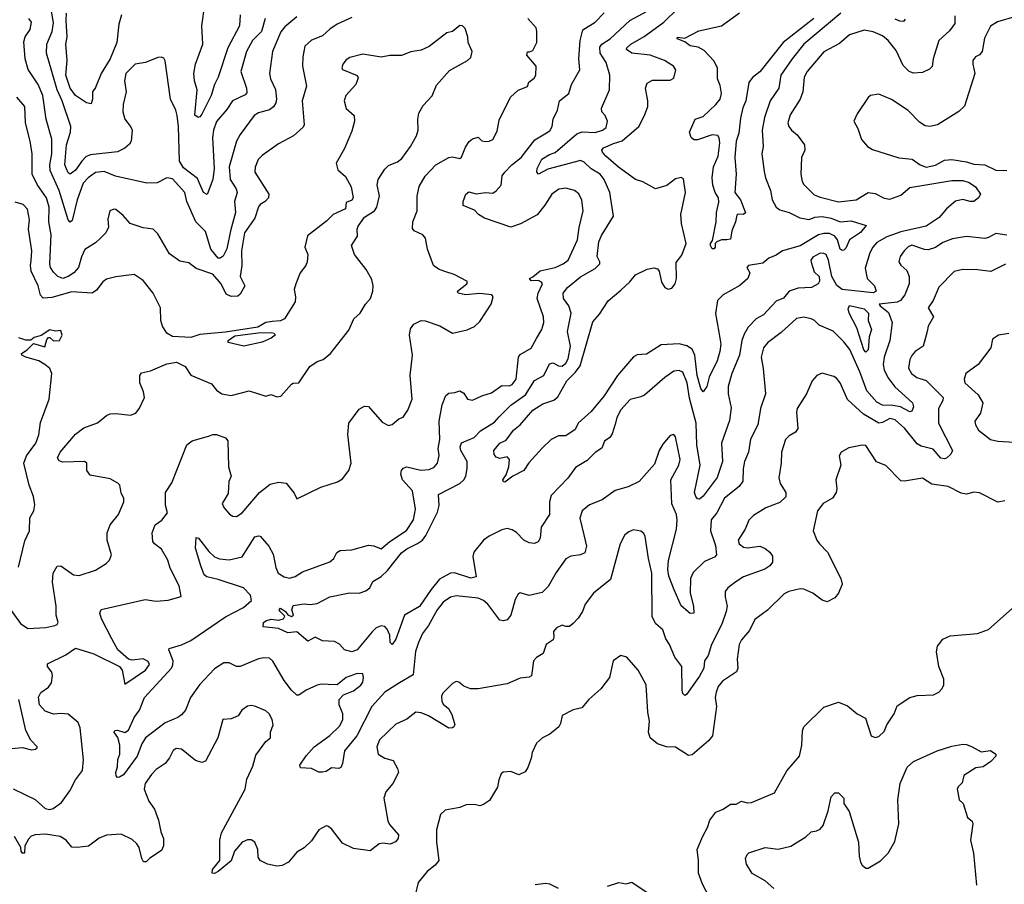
# Model space of a CAD drawing. Extents: x 1954678 to 2060275, y 904822 to 1016299.
# Tile 292 of 467: x 2010630 to 2016011, y 958684 to 963409. Entities that reach past the tile are written whole.
import ezdxf

# ---------------------------------------------------------------- set-up
doc = ezdxf.new("R2010")
doc.units = 0

msp = doc.modelspace()

# ---------------------------------------------------------------- linework, layer by layer
at = {"layer": '0CON20XD'}
for points in [[(2011972.1, 963415), (2011951.3, 963345), (2011903.2, 963295), (2011868.7, 963235), (2011839.2, 963125), (2011870, 963035), (2011870.8, 963009.2), (2011861.7, 962998.3), (2011792.5, 962965), (2011761.5, 962918.5), (2011705, 962852.7), (2011688.7, 962805), (2011684.3, 962764.3), (2011692, 962595), (2011685.3, 962534.7), (2011655, 962454.2), (2011635, 962464.5), (2011617, 962507), (2011601.4, 962541.4), (2011525, 962599.2), (2011504.3, 962635), (2011498.5, 962825), (2011490.6, 962885), (2011483.6, 962913.6), (2011454.4, 962975), (2011424.2, 963184.2), (2011417.7, 963197.7), (2011405, 963203.8), (2011385, 963202), (2011317.5, 963175), (2011262, 963165), (2011210.4, 963115), (2011202.3, 963075), (2011211.9, 963015), (2011195.5, 962944.5), (2011193.1, 962905), (2011204, 962865), (2011235.8, 962825), (2011244.2, 962805), (2011238.5, 962745), (2011230.7, 962729.3), (2011205, 962707.1), (2011165, 962686.1), (2011015, 962670.5), (2010991.2, 962658.8), (2010969.1, 962635), (2010935, 962586.2), (2010905, 962565.5), (2010895, 962572.2), (2010877.4, 962615), (2010886, 962725), (2010907, 962795), (2010909.5, 962825), (2010861.6, 962965), (2010834.1, 963025), (2010775.9, 963225), (2010777.7, 963275), (2010808.3, 963345), (2010815, 963392.5), (2010797.1, 963497.1)], [(2011834.8, 963435.2), (2011830.8, 963375), (2011766.7, 963255), (2011715.6, 963095), (2011694.5, 963055), (2011676.8, 962995), (2011625, 962893.3), (2011615, 962877.5), (2011605, 962873.8), (2011587.5, 962887.5), (2011600, 963025), (2011585.9, 963075), (2011582.1, 963115), (2011590.2, 963165), (2011630.9, 963275), (2011624.8, 963375.2), (2011642.1, 963492.1)], [(2015116.9, 963445), (2014914.7, 963275), (2014851.1, 963195), (2014790.7, 963105), (2014778.9, 963035), (2014732.1, 962965), (2014700.6, 962875), (2014687.2, 962805), (2014693.8, 962715), (2014686.8, 962675), (2014698.6, 962578.6), (2014705.4, 962545), (2014732.8, 962475), (2014741.8, 962425), (2014763.5, 962385), (2014785, 962368.9), (2014835, 962355.2), (2014894, 962326), (2014945, 962316.3), (2014975, 962329.8), (2015015, 962332.6), (2015065, 962323.5), (2015115, 962304.3), (2015175, 962308.8), (2015256.7, 962285), (2015225, 962245.8), (2015164.7, 962205.3), (2015145, 962160), (2015135, 962150), (2015125, 962147.5), (2015115, 962154.2), (2015099.3, 962205), (2015085.7, 962225.7), (2015055, 962240), (2015025, 962241), (2014995, 962233), (2014895, 962173), (2014798.9, 962145), (2014765, 962122.4), (2014723.5, 962106.5), (2014692.4, 962077.6), (2014613.3, 962065), (2014603.8, 962055), (2014621.1, 962025), (2014610, 961995), (2014565, 961956.2), (2014475, 961904.5), (2014443.8, 961875), (2014433.3, 961803.3), (2014451.3, 961701.3), (2014461.7, 961635), (2014456.7, 961595), (2014441.7, 961545), (2014397.5, 961455), (2014385, 961404.3), (2014365, 961376.2), (2014353.4, 961393.4), (2014331.8, 961465), (2014319, 961575), (2014305, 961608.9), (2014276.3, 961626.3), (2014235, 961637.6), (2014135, 961631.5), (2014055, 961581.5), (2014005, 961578.2), (2013985, 961566.4), (2013898.1, 961465), (2013825, 961353.4), (2013753, 961267), (2013681.5, 961205), (2013665, 961170), (2013615, 961135.7), (2013575, 961134.4), (2013535, 961114.3), (2013485, 961066.7), (2013412.2, 960987.8), (2013385, 960946), (2013325.9, 960914.1), (2013281.7, 960881.7), (2013273.3, 960883.3), (2013271.2, 960895), (2013288.3, 960921.7), (2013303.8, 960965), (2013306.4, 961006.4), (2013295, 961020), (2013255, 961011.2), (2013235, 961018.8), (2013222.7, 961032.7), (2013221.2, 961055), (2013255, 961094), (2013288.7, 961111.3), (2013328.1, 961165), (2013364.7, 961195.3), (2013433.6, 961275), (2013489.5, 961310.5), (2013550.1, 961329.9), (2013571.6, 961348.4), (2013619.6, 961435), (2013667.4, 961482.6), (2013692.8, 961517.2), (2013762.4, 961757.6), (2013799.6, 961800.4), (2013846.9, 961873.1), (2013915, 961931.1), (2013965, 961975.7), (2013996.2, 962015), (2014058.8, 962045), (2014095, 962053.3), (2014115, 962046.9), (2014125.6, 962035), (2014137.5, 961975), (2014155, 961945.6), (2014175, 961935.6), (2014195, 961942.5), (2014212.2, 961965), (2014218.8, 961995), (2014217.7, 962082.3), (2014248, 962122), (2014273.1, 962185), (2014246.4, 962295), (2014243.5, 962345), (2014268.9, 962465), (2014258.3, 962538.3), (2014246, 962546), (2014215, 962539.2), (2014166.4, 962503.6), (2014105, 962484.4), (2014035, 962522.5), (2013995, 962535.4), (2013903.3, 962603.3), (2013832.7, 962662.7), (2013815.4, 962685), (2013812.1, 962695), (2013821.5, 962708.5), (2013875, 962733.1), (2013923.6, 962746.4), (2014014.1, 962825.9), (2014044.5, 962885), (2014063.1, 962935), (2014063.1, 962965), (2014049.5, 963035), (2014058.7, 963061.3), (2014088, 963078), (2014185, 963077.5), (2014205, 963090), (2014216.2, 963135), (2014202.5, 963155), (2014153.3, 963185), (2014075, 963214.7), (2013975.7, 963225.7), (2013946.9, 963245), (2013948.1, 963255), (2013969.4, 963275), (2014042.2, 963317.8), (2014150.3, 963395), (2014225, 963467.3)], [(2010595, 959205.6), (2010715, 959148.5), (2010768.8, 959098.8), (2010795, 959093.4), (2010812.2, 959097.8), (2010859.2, 959130.8), (2010904.1, 959195), (2010934.6, 959255), (2010973, 959307), (2010979.2, 959365), (2010960, 959540), (2010949.1, 959569.1), (2010895, 959613.3), (2010855, 959618.2), (2010815, 959613.8), (2010769.5, 959629.5), (2010738.1, 959665), (2010732.7, 959707.3), (2010745, 959732.5), (2010787.8, 959762.2), (2010803.1, 959785), (2010809.2, 959825), (2010805.9, 959844.1), (2010781.4, 959875), (2010781.5, 959888.5), (2010882.6, 959937.4), (2010935, 959974.2), (2011035, 959944.4), (2011175, 959874.2), (2011190, 959855), (2011205, 959777.5), (2011316.9, 959855), (2011340, 959885), (2011332.6, 959902.6), (2011305, 959915.5), (2011245, 959908.5), (2011224.5, 959914.5), (2011165.5, 959965.5), (2011132.9, 960025), (2011076.8, 960135), (2011067.8, 960165), (2011074.5, 960185.5), (2011315, 960240), (2011375, 960232.3), (2011442.3, 960237.7), (2011512.5, 960257.5), (2011502.2, 960315), (2011452.2, 960412.2), (2011439.1, 960455), (2011405.5, 960515), (2011366, 960545), (2011358.3, 960558.3), (2011354.2, 960605), (2011371.3, 960648.7), (2011406.4, 960673.6), (2011437.5, 960715), (2011426.4, 960756.4), (2011427.1, 960825), (2011461.7, 960878.3), (2011543.4, 961086.6), (2011573.1, 961106.9), (2011667.5, 961135), (2011685, 961142.9), (2011705, 961142), (2011755, 961123.3), (2011768.2, 961108.2), (2011771.9, 960965), (2011785.9, 960915), (2011773.3, 960885), (2011770.1, 960819.9), (2011735.8, 960765), (2011745, 960743.8), (2011777.3, 960707.3), (2011795.7, 960695.7), (2011815, 960694.4), (2011845, 960713.3), (2011940.5, 960825), (2011998.6, 960871.4), (2012045, 960881.4), (2012086.7, 960876.7), (2012130.7, 960820.7), (2012145, 960790), (2012275, 960854), (2012367.3, 960882.7), (2012395, 960900), (2012428.8, 960945), (2012440.8, 960985), (2012422.6, 961142.6), (2012428.6, 961205), (2012485, 961281.2), (2012515, 961296.2), (2012536.7, 961295), (2012610.3, 961210.3), (2012645, 961191.2), (2012665, 961196.2), (2012703, 961227), (2012725, 961236), (2012750.6, 961275), (2012775.6, 961335), (2012764.3, 961465), (2012776.9, 961575), (2012760, 961685), (2012765, 961720), (2012783.3, 961745), (2012825, 961764.2), (2012845.9, 961764.1), (2012926.3, 961736.3), (2012995, 961696.2), (2013075, 961714.3), (2013115, 961732), (2013145, 961758.8), (2013206.2, 961855), (2013217.5, 961895), (2013211.2, 961905), (2013145, 961913.2), (2013066.2, 961906.2), (2013026.7, 961915), (2013022, 961925), (2013074, 961965), (2013077.5, 961977.5), (2013005, 962016.7), (2012952.8, 962032.8), (2012918.8, 962045), (2012892, 962065), (2012858.8, 962155), (2012848, 962215), (2012833, 962233), (2012785.8, 962255.8), (2012777.5, 962267.5), (2012778.6, 962305), (2012802.7, 962365), (2012802.5, 962445), (2012812.4, 962497.6), (2012846.9, 962553.1), (2012905, 962615.5), (2012975, 962655.7), (2012995, 962658.6), (2013035, 962650.8), (2013045, 962658), (2013067.2, 962712.8), (2013086.6, 962743.4), (2013105, 962757.5), (2013135, 962766.2), (2013155, 962746.7), (2013175, 962742.5), (2013195, 962744.2), (2013216, 962755), (2013240, 962800), (2013250.9, 962859.1), (2013312.5, 962985), (2013355, 963024), (2013405, 963043.3), (2013413.2, 963066.8), (2013440.9, 963089.1), (2013450.8, 963105), (2013452.9, 963155), (2013402, 963215), (2013405, 963232.5), (2013416.7, 963233.3), (2013435, 963240), (2013455.7, 963284.3), (2013455.7, 963345.7), (2013452, 963365), (2013408, 963415)], [(2012445, 963421.5), (2012365.3, 963384.7), (2012325, 963357.8), (2012285, 963320), (2012225, 963296.5), (2012188.9, 963265), (2012177.9, 963205), (2012176.4, 963155), (2012197.1, 963045), (2012173.9, 962965), (2012185.6, 962835), (2012178.5, 962821.5), (2012125.7, 962775), (2012045, 962730), (2011955, 962667.1), (2011932.9, 962645), (2011917.2, 962602.8), (2011914.5, 962575), (2011991.1, 962455), (2011990.6, 962435), (2011972.5, 962415), (2011945, 962398.9), (2011935, 962385.7), (2011914.6, 962325), (2011859.4, 962245), (2011842.2, 962145), (2011844.7, 962065.3), (2011834.6, 962005), (2011860, 961955), (2011835, 961908.8), (2011821.7, 961898.3), (2011785, 961895.7), (2011759.1, 961909.1), (2011730.4, 961965), (2011685, 962019.1), (2011595, 962048.5), (2011555, 962080.8), (2011505, 962090), (2011449.5, 962129.5), (2011385, 962238.8), (2011360, 962265), (2011305, 962271.9), (2011234.6, 962294.6), (2011195, 962338.8), (2011155, 962371.2), (2011145, 962373.8), (2011123.3, 962365), (2011111.9, 962318.1), (2011115.7, 962275), (2011100, 962245), (2011070.9, 962215), (2011045, 962189.1), (2010986.9, 962153.1), (2010967.3, 962112.7), (2010950.6, 962055), (2010925, 962025.9), (2010895, 962004.7), (2010865, 961994.7), (2010838.1, 962005), (2010815, 962028.5), (2010798.4, 962055), (2010794.7, 962075), (2010802.9, 962232.9), (2010789.8, 962305), (2010791.1, 962385), (2010776.2, 962435), (2010725, 962509.1), (2010697.6, 962565), (2010698.2, 962675), (2010687.5, 962745), (2010661.1, 962845), (2010658.5, 962935), (2010614.8, 962984.8)], [(2012143.8, 963425), (2012079.5, 963370.5), (2012057.6, 963342.4), (2012010.8, 963235), (2011994.4, 963115), (2012000, 963085), (2012027.5, 963027.5), (2012033.3, 962975), (2012029.2, 962955), (2012016.7, 962933.3), (2011995, 962916.2), (2011935, 962899.6), (2011911.5, 962885), (2011835, 962780.6), (2011815.4, 962745), (2011774.3, 962605), (2011780.2, 962535), (2011812.5, 962485), (2011818.8, 962465), (2011804.7, 962415), (2011810.3, 962355), (2011781.6, 962255), (2011762.5, 962157.5), (2011742.9, 962117.1), (2011725, 962105.6), (2011715, 962105.6), (2011675.3, 962155), (2011645, 962250.9), (2011592.5, 962305), (2011542.8, 962415), (2011532.7, 962465), (2011465, 962539.5), (2011435, 962545.5), (2011382, 962518), (2011325, 962516), (2011154.2, 962554.2), (2011091.1, 962578.9), (2011045, 962573.8), (2011005, 962545.3), (2010976.5, 962515), (2010943.3, 962425), (2010917.6, 962312.4), (2010905, 962302.5), (2010895, 962316), (2010846.1, 962476.1), (2010797, 962585), (2010795.6, 962615), (2010806.2, 962675), (2010806.1, 962756.1), (2010774.7, 962865), (2010756.2, 962995), (2010731.3, 963055), (2010676.7, 963136.7), (2010659.3, 963195), (2010653.1, 963286.9), (2010660.6, 963315), (2010687.8, 963355), (2010694.3, 963395), (2010679.2, 963415)], [(2011186.2, 963435), (2011172, 963385), (2011160.7, 963285), (2011124.4, 963195.6), (2011074.6, 963115), (2011045, 963037.5), (2011028, 963015), (2011028.6, 962975), (2011021.2, 962948.8), (2010995, 962954.4), (2010935, 962994.1), (2010906.1, 963035), (2010882.6, 963105), (2010888.9, 963185), (2010882.6, 963275), (2010889, 963315), (2010883.7, 963405), (2010886.7, 963445)], [(2014509.1, 961219.1), (2014466.4, 961095), (2014470.6, 960995), (2014442.7, 960907.3), (2014365, 960804.3), (2014345, 960788.8), (2014335, 960790), (2014325, 960802.5), (2014317.4, 960825), (2014349.2, 960975), (2014331.5, 961085), (2014327.2, 961205), (2014291.6, 961341.6), (2014277.9, 961425), (2014253.4, 961483.4), (2014235, 961492.7), (2014205, 961488.2), (2014156.4, 961453.6), (2014045, 961357.1), (2014025, 961347.1), (2013965.7, 961334.3), (2013915, 961276.2), (2013893.3, 961235), (2013886.9, 961205), (2013868, 961145), (2013855, 961126), (2013826.2, 961105), (2013811.9, 961068.1), (2013775, 961042.9), (2013730.8, 960999.2), (2013668.1, 960961.9), (2013625, 960904.4), (2013535, 960808.6), (2013526.2, 960775), (2013525.7, 960705), (2013480.6, 960635), (2013474, 960575), (2013464.2, 960555.8), (2013444.1, 960545.9), (2013415, 960551.1), (2013385, 960564.5), (2013345, 960606.5), (2013321.7, 960621.7), (2013295, 960627.8), (2013265, 960620.5), (2013195, 960586.8), (2013165, 960565.4), (2013111.7, 960498.3), (2013107.1, 960475), (2013125, 960364), (2013095, 960356.5), (2013005.7, 960385.7), (2012985, 960385.3), (2012925, 960351.4), (2012878.9, 960295), (2012815, 960202.5), (2012733.3, 960155), (2012685, 960024.2), (2012665, 959994.2), (2012655.6, 960005.6), (2012652.6, 960045), (2012639.2, 960079.2), (2012625, 960093.3), (2012605, 960096.7), (2012578.1, 960085), (2012555.7, 960064.3), (2012475, 959965.7), (2012445, 959954.6), (2012406, 959965), (2012377.1, 959997.1), (2012350.8, 960010.8), (2012285.4, 960015.4), (2012245, 960034), (2012205, 960012.9), (2012143.9, 960063.9), (2012095, 960059.2), (2012045, 960082.9), (2011961.2, 960091.2), (2011962.2, 960115), (2011975, 960124.4), (2012005, 960133.1), (2012045, 960127.9), (2012072.5, 960135), (2012079.2, 960149.2), (2012053.1, 960175), (2012048, 960185), (2012055, 960193.8), (2012082, 960175), (2012095, 960156.7), (2012115, 960147.5), (2012126.7, 960155), (2012116.7, 960185), (2012125, 960207.5), (2012185, 960216.4), (2012217.4, 960212.6), (2012255, 960219.4), (2012325, 960255.7), (2012433.2, 960276.8), (2012485, 960275.4), (2012522.4, 960287.6), (2012544.5, 960305), (2012560.5, 960339.5), (2012605, 960365.4), (2012640.3, 960399.7), (2012715.9, 960495), (2012745, 960517.5), (2012805, 960545.8), (2012830.7, 960565), (2012849.4, 960590.6), (2012912.7, 960717.3), (2012921.8, 960755), (2012919.2, 960815), (2013035.4, 960875), (2013058.2, 960895), (2013069.2, 960915), (2013076.4, 960956.4), (2013075.4, 960995), (2013040.6, 961055), (2013037.7, 961075), (2013043.8, 961096.2), (2013113.3, 961125), (2013147.6, 961162.4), (2013225, 961208.9), (2013250.6, 961239.4), (2013315, 961301.8), (2013395, 961359.3), (2013442.7, 961437.3), (2013494.6, 961465.4), (2013525, 961528), (2013545, 961534.3), (2013575, 961517.3), (2013595, 961516.3), (2013615, 961532.2), (2013627, 961555), (2013640, 961625), (2013624.6, 961705), (2013643.3, 961805), (2013631.8, 961845), (2013601.8, 961885), (2013601.1, 961915), (2013623.8, 961945), (2013695, 962004.6), (2013775, 962049.5), (2013800, 962075), (2013800.8, 962085), (2013785.5, 962115), (2013795.4, 962195), (2013810, 962230), (2013875.8, 962335), (2013856.2, 962465), (2013824.6, 962535), (2013802.9, 962565), (2013753.7, 962593.7), (2013715, 962629.6), (2013695, 962639.7), (2013517.3, 962592.7), (2013465, 962564), (2013455.8, 962575.8), (2013457.8, 962595), (2013484, 962646), (2013525, 962672.4), (2013557.2, 962682.8), (2013675, 962785.5), (2013705, 962795.5), (2013775, 962792.5), (2013815.8, 962805), (2013835, 962820), (2013843.3, 962855), (2013829.5, 962885), (2013812.2, 962905), (2013808.9, 962925), (2013853.3, 963025), (2013855.4, 963105.4), (2013835.4, 963175), (2013803.1, 963225), (2013801.5, 963258.5), (2013811.9, 963275), (2013856.8, 963305), (2013965.2, 963404.8), (2014060, 963455)], [(2012743.2, 960616.8), (2012781.8, 960675), (2012793.9, 960735), (2012777.3, 960835), (2012722.2, 960895), (2012713.1, 960925), (2012717.1, 960945), (2012725, 960957.5), (2012745, 960965.4), (2012823.1, 960946.9), (2012868.5, 960951.5), (2012895, 960963.3), (2012912.9, 960985), (2012922.6, 961027.4), (2012916.8, 961065), (2012925.4, 961115.4), (2012922.2, 961215), (2012939.7, 961305), (2012958.5, 961355), (2012975, 961367.8), (2013009.1, 961370.9), (2013035, 961380.8), (2013058, 961368), (2013077.5, 961335), (2013105, 961330), (2013155, 961354.3), (2013209.3, 961370.7), (2013265, 961410), (2013305, 961408.8), (2013321.4, 961415), (2013342.7, 961445), (2013355.5, 961565), (2013365, 961578.5), (2013425.6, 961614.4), (2013455, 961667.1), (2013484.1, 961715.9), (2013494, 961755), (2013492.1, 961785), (2013458.5, 961885), (2013463.5, 961915), (2013487.9, 961965), (2013481.9, 961975), (2013465, 961982.9), (2013425, 961982), (2013416.7, 961995), (2013435, 962002.9), (2013475, 962036.4), (2013556.7, 962055), (2013600.4, 962075), (2013627.1, 962095), (2013679.2, 962205), (2013687.4, 962272.6), (2013709.7, 962365), (2013702.7, 962422.7), (2013685, 962457.5), (2013662, 962475), (2013615, 962488.2), (2013576.7, 962483.3), (2013537.5, 962455), (2013500, 962395), (2013457.6, 962342.4), (2013367.2, 962292.8), (2013315, 962274.6), (2013170.6, 962325), (2013136.7, 962345), (2013115, 962367.1), (2013054.3, 962394.3), (2013054.2, 962415), (2013067.8, 962455), (2013085, 962468.1), (2013125, 962457.1), (2013175, 962464.3), (2013215, 962461.4), (2013235, 962472.9), (2013261.1, 962505), (2013266.7, 962555), (2013281.9, 962575), (2013319.6, 962615), (2013370.3, 962655), (2013445, 962753.2), (2013528.3, 962801.7), (2013540.9, 962825), (2013546.2, 962865), (2013568.5, 962915), (2013580, 962965), (2013631.3, 963005), (2013645.4, 963055), (2013690.9, 963135), (2013686.7, 963195), (2013692.7, 963295), (2013707.5, 963352.5), (2013775, 963394.5), (2013825, 963446.5)], [(2014969.8, 963415), (2014802, 963285), (2014676, 963124), (2014635, 963093.8), (2014614.5, 963065.5), (2014597.7, 962965), (2014582.2, 962927.8), (2014570.1, 962869.9), (2014560.7, 962789.3), (2014545.3, 962745), (2014539.3, 962655), (2014545.5, 962565), (2014537.8, 962465), (2014568.8, 962425), (2014596.1, 962353.9), (2014586.4, 962343.6), (2014555, 962346.2), (2014549.2, 962340.8), (2014542, 962305), (2014521.2, 962255), (2014515, 962210), (2014495, 962206.7), (2014465.8, 962205.8), (2014440, 962195), (2014430.6, 962185), (2014431.9, 962165), (2014425, 962157.1), (2014415, 962156.7), (2014404.7, 962175.3), (2014404.8, 962185.2), (2014417.1, 962202.9), (2014435.7, 962304.3), (2014438.1, 962355), (2014451.7, 962411.7), (2014450, 962435), (2014431.2, 962465), (2014417.5, 962505), (2014414.6, 962545), (2014422.3, 962605), (2014447.1, 962662.9), (2014455.8, 962735), (2014453.4, 962763.4), (2014445, 962775.6), (2014415, 962779.6), (2014335, 962752.7), (2014315, 962752.5), (2014300, 962765), (2014290, 962795), (2014321.4, 962865), (2014365, 962880), (2014435, 962944.5), (2014458.8, 962975), (2014465.7, 963005.7), (2014458.7, 963048.7), (2014443.7, 963085), (2014443.5, 963145), (2014423.9, 963183.9), (2014371.3, 963241.3), (2014337.8, 963257.8), (2014295, 963265.3), (2014265, 963288), (2014223.8, 963303.8), (2014225, 963312.5), (2014265, 963307.1), (2014341.5, 963348.5), (2014465, 963375.3), (2014563.1, 963446.9)], [(2015740.6, 963430.6), (2015741.7, 963388.3), (2015712.2, 963347.8), (2015654.3, 963295), (2015623.2, 963195), (2015616.4, 963153.6), (2015601.5, 963138.5), (2015565, 963119.7), (2015515, 963116.2), (2015490.6, 963125), (2015458.8, 963158.8), (2015420.2, 963240.2), (2015375.7, 963295.7), (2015345, 963320), (2015295, 963341.8), (2015245, 963350.9), (2015165, 963326.2), (2015110.9, 963279.1), (2015025, 963232.9), (2014933.8, 963125), (2014917.7, 963095), (2014909.6, 963015), (2014895.9, 962974.1), (2014841.3, 962888.7), (2014828.9, 962845), (2014833.8, 962825), (2014848.2, 962805), (2014879.5, 962779.5), (2014918.8, 962725), (2014920.8, 962695), (2014902.9, 962655), (2014898.5, 962565), (2014905.8, 962525), (2014915, 962508), (2014972.1, 962452.1), (2015005, 962438.2), (2015105, 962412.7), (2015201.2, 962425), (2015266.4, 962463.6), (2015305, 962458.5), (2015355, 962433.9), (2015385, 962428.9), (2015445, 962450.4), (2015495, 962491.3), (2015725, 962530.9), (2015785, 962530.8), (2015819.5, 962519.5), (2015853.8, 962495), (2015880.8, 962455), (2015870.8, 962435), (2015845, 962415.6), (2015825, 962414.5), (2015785, 962426.7), (2015745, 962417.1), (2015695, 962375.6), (2015655, 962327.7), (2015585, 962280.8), (2015445, 962250.2), (2015368.6, 962221.4), (2015315, 962190.6), (2015291.9, 962165), (2015276.6, 962135), (2015250.7, 962050.7), (2015262.1, 961995), (2015301.5, 961955), (2015310.5, 961925), (2015294.2, 961915.8), (2015124.3, 961934.3), (2015096.1, 961956.1), (2015068.9, 962005), (2015050.7, 962095), (2015036.9, 962125), (2015025, 962131.8), (2015005, 962132.2), (2014965, 962111.5), (2014954.7, 962095), (2014955, 962083.3), (2014971.2, 962031.2), (2014998.8, 962005), (2015000.7, 961979.3), (2014993.3, 961965), (2014956.7, 961945), (2014885, 961941.7), (2014835.4, 961925), (2014805, 961886.7), (2014765, 961871.1), (2014695, 961796.5), (2014655, 961774.5), (2014612.2, 961727.8), (2014589.2, 961690.8), (2014577.1, 961655), (2014564.1, 961575), (2014521.8, 961475), (2014502.5, 961405), (2014501.9, 961365), (2014518.5, 961288.5), (2014509.1, 961219.1)], [(2016075, 963425.8), (2015973.6, 963396.4), (2015935, 963372.5), (2015902.6, 963307.4), (2015890, 963235), (2015875, 963216.9), (2015854.2, 963205), (2015840, 963185), (2015838.6, 963165), (2015850.8, 963115), (2015793.4, 962936.6), (2015763.2, 962906.8), (2015645.5, 962834.5), (2015605, 962824.4), (2015579.3, 962829.3), (2015548, 962848), (2015485, 962911.9), (2015395, 962972.5), (2015325, 963001.2), (2015280, 962995), (2015266.4, 962983.6), (2015206.4, 962893.6), (2015188.8, 962855), (2015210.8, 962815), (2015230.8, 962755), (2015264, 962715), (2015290.2, 962700.2), (2015435, 962653.3), (2015507.4, 962647.4), (2015550.8, 962615), (2015583.4, 962603.4), (2015635.6, 962614.4), (2015685, 962642), (2015725, 962644), (2015805, 962632.8), (2015845, 962620), (2015905, 962615.8), (2015965.8, 962585.8), (2016025, 962585.3)], [(2015469.2, 963410.8), (2015460.8, 963399.2), (2015439.9, 963399.9), (2015415, 963411.8)], [(2010569.7, 960199.7), (2010635, 960108.9), (2010675, 960082.9), (2010773.2, 960086.8), (2010822.2, 960097.8), (2010835.5, 960104.5), (2010840, 960115), (2010829.5, 960155), (2010829.6, 960205), (2010810, 960335), (2010813.2, 960385), (2010835, 960422), (2010855, 960424.2), (2010924.7, 960374.7), (2010955, 960371.1), (2011045, 960401.5), (2011103.5, 960436.5), (2011120.8, 960455), (2011132, 960485), (2011108.9, 960565), (2011108.1, 960605), (2011125, 960648.8), (2011170, 960705), (2011200, 960775), (2011200, 960795), (2011185, 960822.5), (2011178, 960865), (2011166.7, 960876.7), (2011125, 960899.2), (2011015, 960919.2), (2010997.5, 960945), (2010997.1, 960985), (2010984.3, 960994.3), (2010865, 960991.1), (2010845, 960998.5), (2010837.3, 961015), (2010852, 961045), (2010935.4, 961144.6), (2010981.4, 961178.6), (2011054.5, 961205.5), (2011104.6, 961245.4), (2011125, 961254.4), (2011155, 961257.5), (2011235, 961248.6), (2011265, 961258.8), (2011285, 961286.7), (2011311.4, 961345), (2011307.1, 961375), (2011286.2, 961425), (2011286.2, 961465), (2011295, 961480), (2011345, 961489.2), (2011435, 961528.8), (2011487, 961537), (2011533.9, 961513.9), (2011565.9, 961465.9), (2011678.9, 961418.9), (2011705.8, 961385), (2011734.5, 961364.5), (2011785, 961355.8), (2011885, 961381.2), (2011975, 961352), (2012005, 961360), (2012035, 961348.8), (2012057.7, 961352.3), (2012115, 961416.7), (2012125, 961422.5), (2012155, 961423.8), (2012215.4, 961514.6), (2012255, 961540.6), (2012287.8, 961552.2), (2012329.4, 961585), (2012428.6, 961711.4), (2012455.4, 961774.6), (2012490, 961805), (2012520, 961855), (2012547.8, 961885), (2012560, 961925), (2012561.9, 961955), (2012555, 961990), (2012524.4, 962044.4), (2012460, 962125), (2012444, 962175), (2012475.7, 962225), (2012474.4, 962265), (2012480.3, 962279.7), (2012515, 962330), (2012568.8, 962365), (2012581.2, 962385), (2012597, 962447), (2012584, 962505), (2012589.2, 962535), (2012625, 962591.4), (2012645, 962611.9), (2012695, 962632.7), (2012719.1, 962650.9), (2012765, 962715.8), (2012798.8, 962775), (2012808.2, 962805), (2012805.6, 962865), (2012811.4, 962898.6), (2012835, 962940), (2012885, 962993.3), (2012908.3, 963051.7), (2012979.5, 963130.5), (2013077.5, 963185), (2013095, 963202.5), (2013103.8, 963235), (2013080.8, 963285), (2013078.8, 963315), (2013065, 963360), (2013050, 963375), (2013035, 963377.5), (2012996.1, 963343.9), (2012963.9, 963336.1), (2012867.6, 963262.4), (2012825, 963242.9), (2012767.3, 963232.7), (2012716.9, 963213.1), (2012653.2, 963213.2), (2012605, 963204.3), (2012505, 963220), (2012435, 963202.5), (2012415, 963190), (2012396.2, 963165), (2012391.2, 963145), (2012395, 963137.5), (2012473.8, 963103.8), (2012480.7, 963090.7), (2012467.5, 963055), (2012411.9, 962995), (2012403.1, 962965), (2012415, 962924), (2012458, 962885), (2012459.4, 962855), (2012445, 962800), (2012404.3, 962705), (2012358.8, 962625), (2012367.9, 962587.9), (2012411.2, 962551.2), (2012442, 962495), (2012452.5, 962435), (2012445, 962422.5), (2012415, 962410), (2012410, 962375), (2012343.3, 962345), (2012309.5, 962310.5), (2012202.7, 962227.3), (2012188.8, 962165), (2012204.3, 962125), (2012202, 962085), (2012193.8, 962065), (2012162.5, 962025), (2012138.6, 961965), (2012130.8, 961935), (2012137.5, 961895), (2012135, 961867.5), (2012077.5, 961775), (2012055, 961762.5), (2012010.5, 961759.5), (2011975, 961754.1), (2011931.3, 961728.7), (2011755, 961700.8), (2011615, 961688.6), (2011565, 961671.5), (2011465, 961677.5), (2011435, 961696.2), (2011410.6, 961735), (2011402.1, 961765), (2011400, 961835), (2011359.5, 961915), (2011305, 961982.9), (2011255, 962016.2), (2011155, 962004.2), (2011105, 961990.8), (2011085, 961977.1), (2011049.8, 961930.2), (2011025.4, 961914.6), (2010915, 961921.2), (2010805, 961890), (2010757.9, 961887.9), (2010743.4, 961903.4), (2010730.7, 961955), (2010692.9, 962035), (2010688.6, 962065), (2010693.4, 962093.4), (2010697.1, 962145), (2010677.5, 962265), (2010683.1, 962315), (2010673, 962373), (2010648.3, 962398.3), (2010605, 962411.2)], [(2016025, 962231.4), (2015965, 962241.2), (2015925, 962217.9), (2015905, 962212.9), (2015805, 962223.6), (2015728.8, 962211.2), (2015675, 962191.8), (2015635, 962163.2), (2015595, 962151.5), (2015575, 962153.1), (2015505, 962177.5), (2015485, 962167.3), (2015464.2, 962145.8), (2015441.9, 962115), (2015435.6, 962085.6), (2015445, 962067.5), (2015478, 962038), (2015490.6, 962005), (2015491.1, 961965), (2015467.8, 961905), (2015443.8, 961875), (2015425.4, 961864.6), (2015327.5, 961855), (2015332.2, 961845), (2015378.5, 961808.5), (2015398.8, 961755), (2015385.3, 961655), (2015354.8, 961565), (2015350, 961525), (2015354.8, 961495), (2015374.2, 961454.2), (2015412.9, 961402.9), (2015508.9, 961315), (2015515, 961292.5), (2015505, 961270), (2015495, 961265.8), (2015443, 961293), (2015401.2, 961301.2), (2015345, 961302.3), (2015315, 961319.1), (2015260.6, 961380.6), (2015221.6, 961485), (2015166.2, 961606.2), (2015135, 961648.2), (2015075, 961706.7), (2014999.7, 961739.7), (2014974.5, 961764.5), (2014955, 961774.3), (2014915, 961782.5), (2014875, 961775.5), (2014790.9, 961699.1), (2014716.2, 961643.8), (2014696, 961615), (2014682.2, 961565), (2014693.2, 961503.2), (2014706.5, 961365), (2014679.3, 961285), (2014664.4, 961195), (2014624, 961116), (2014612.5, 961045), (2014592, 960995), (2014584.1, 960955), (2014582.2, 960887.8), (2014562, 960858), (2014482, 960795), (2014439.7, 960715), (2014408.8, 960675), (2014406.3, 960615), (2014432.9, 960535), (2014438.9, 960485), (2014427.5, 960472.5), (2014371.9, 960448.1), (2014311.2, 960388.8), (2014296.5, 960355), (2014293.5, 960275), (2014311.9, 960205), (2014313.6, 960166.4), (2014295, 960163.3), (2014245, 960206.7), (2014206.9, 960293.1), (2014178.4, 960368.4), (2014172, 960405), (2014176.8, 960453.2), (2014219.7, 960625), (2014223.3, 960673.3), (2014220, 960705), (2014193.7, 960763.7), (2014188.1, 960895), (2014232.5, 960975), (2014238.9, 961005), (2014215, 961130), (2014205, 961142.5), (2014185, 961136.7), (2014145, 961089.2), (2014124.7, 961055.3), (2014099.4, 960980.6), (2014015, 960886), (2013955, 960857.1), (2013884.7, 960835.3), (2013813.8, 960785), (2013745, 960758.1), (2013704, 960725), (2013691.9, 960685), (2013713.2, 960593.2), (2013728.2, 960531.8), (2013719.2, 960495), (2013695.4, 960484.6), (2013642.3, 960477.7), (2013615, 960462), (2013561.3, 960388.7), (2013518.3, 960311.7), (2013485, 960279.4), (2013415, 960262.9), (2013365, 960276.2), (2013355, 960270), (2013338.7, 960241.3), (2013314.5, 960155.5), (2013295, 960130), (2013274.2, 960124.2), (2013255, 960127.1), (2013188.2, 960215), (2013165, 960234.7), (2013135, 960247.6), (2013015, 960260.8), (2012985, 960252.7), (2012945, 960225.4), (2012912.1, 960185), (2012865, 960099.2), (2012831.1, 960055), (2012808.9, 960005), (2012793.9, 959956.1), (2012781.2, 959828.8), (2012705, 959784.6), (2012625, 959734.1), (2012554.1, 959655), (2012472.5, 959495), (2012405, 959413.3), (2012394, 959345), (2012385, 959323.3), (2012375, 959317.5), (2012335, 959321.2), (2012305, 959301.2), (2012285, 959296.2), (2012265, 959296.7), (2012225, 959317.5), (2012165, 959321.2), (2012161.2, 959335), (2012195, 959386.7), (2012238.8, 959435), (2012325, 959497.3), (2012380.3, 959549.7), (2012395.3, 959584.7), (2012396.5, 959615), (2012376.7, 959665), (2012375.8, 959694.2), (2012400.3, 959719.7), (2012455, 959742.2), (2012495, 959772.7), (2012505, 959788.6), (2012509.6, 959815), (2012504.5, 959834.5), (2012475, 959836.4), (2012415, 959814.3), (2012365, 959774.2), (2012316.7, 959776.7), (2012278.3, 959778.3), (2012255, 959772.9), (2012196.2, 959745), (2012155, 959717.5), (2012145, 959717.5), (2012115.4, 959745.4), (2012075, 959798.6), (2012013.3, 959903.3), (2011995, 959919.2), (2011965, 959922.2), (2011935, 959915.8), (2011835, 959873.6), (2011815, 959874.5), (2011775, 959895.4), (2011745, 959894.7), (2011695, 959861.1), (2011612.7, 959775), (2011563.4, 959705), (2011535.5, 959635), (2011515, 959610), (2011495, 959595.6), (2011425, 959566), (2011318.2, 959485), (2011298.1, 959451.9), (2011271.6, 959385), (2011197.1, 959282.9), (2011175, 959268.9), (2011165, 959268), (2011157.3, 959277.3), (2011154.6, 959295.4), (2011164.5, 959325.5), (2011166.1, 959366.1), (2011176.7, 959395), (2011178.1, 959445), (2011165.8, 959485.8), (2011145, 959517.5), (2011152.5, 959525), (2011165, 959525.8), (2011205, 959514), (2011225, 959526.7), (2011256, 959595), (2011284.6, 959635.4), (2011311.5, 959705), (2011458.8, 959865), (2011467.1, 959882.9), (2011468.1, 959905), (2011444.4, 959965), (2011446.9, 959973.1), (2011515, 959992.7), (2011565, 960016.8), (2011755, 960145.9), (2011853.9, 960196.1), (2011896.2, 960235), (2011890.6, 960265), (2011853.6, 960305), (2011715, 960350.6), (2011653.6, 960363.6), (2011638.9, 960375), (2011619.3, 960425), (2011590.2, 960520.2), (2011595, 960580), (2011608, 960575), (2011663.3, 960503.3), (2011695, 960473.5), (2011722.3, 960462.3), (2011775, 960456.6), (2011845, 960473.3), (2011915, 960582.5), (2011935, 960589.2), (2011945, 960586), (2011991.7, 960531.7), (2012015, 960488), (2012030.4, 960415), (2012042.7, 960385), (2012075, 960364.5), (2012105, 960357.1), (2012135, 960366.2), (2012175, 960392.3), (2012324.5, 960445.5), (2012347.5, 960465), (2012363.5, 960496.5), (2012381.1, 960508.9), (2012445, 960511.9), (2012536.8, 960536.8), (2012565, 960534.4), (2012605, 960518), (2012652.1, 960557.9), (2012743.2, 960616.8)], [(2016017.7, 962072.3), (2015937, 962033), (2015865, 962042.3), (2015785, 962043.3), (2015736.4, 962033.6), (2015653.5, 961946.5), (2015622.8, 961875), (2015594.6, 961835), (2015624.4, 961785), (2015595.8, 961735), (2015590, 961705), (2015567.8, 961625), (2015524.2, 961595), (2015505.5, 961574.5), (2015495, 961552.5), (2015487.5, 961505), (2015504.2, 961475), (2015534, 961454), (2015585, 961437.1), (2015676.4, 961345), (2015675, 961328.8), (2015651.2, 961285), (2015651.1, 961205), (2015728.8, 961055), (2015719.2, 961035), (2015695, 961012.5), (2015685, 961008.4), (2015665, 961012.5), (2015621.7, 961061.7), (2015557.6, 961077.6), (2015535, 961090.5), (2015468.4, 961175), (2015415, 961223.1), (2015385, 961228.9), (2015345, 961207.6), (2015325, 961204.7), (2015242.4, 961252.4), (2015153.4, 961333.4), (2015114.6, 961424.6), (2015095, 961450), (2015079.4, 961459.4), (2015015, 961478), (2014986.7, 961465), (2014962, 961435), (2014929.4, 961365), (2014879.5, 961285), (2014875.5, 961265), (2014883.1, 961175), (2014869.2, 961155), (2014834.8, 961135.2), (2014815, 961115.7), (2014793.1, 961045), (2014791.8, 960985), (2014779.1, 960905), (2014786.7, 960875), (2014817.1, 960825), (2014817.6, 960802.4), (2014785, 960770), (2014708.8, 960741.2), (2014640.6, 960699.4), (2014615.6, 960674.4), (2014595.4, 960624.6), (2014557.5, 960565), (2014561.5, 960545), (2014585, 960526.5), (2014605, 960522.9), (2014675, 960531.4), (2014705, 960519.4), (2014729.9, 960499.9), (2014745, 960477.5), (2014744.4, 960445), (2014730, 960425), (2014702.9, 960407.1), (2014586.1, 960363.9), (2014543.8, 960336.2), (2014500, 960305), (2014485.9, 960284.1), (2014485.6, 960255), (2014496.5, 960205), (2014490.9, 960175), (2014466.9, 960105), (2014411.8, 959995), (2014392.1, 959935), (2014372.9, 959905), (2014369.3, 959865), (2014345, 959821.5), (2014275, 959722), (2014265, 959716.2), (2014255, 959727.5), (2014251.4, 959745), (2014248.8, 959875), (2014210, 959925), (2014181.3, 959995), (2014160.9, 960025), (2014145.6, 960075.6), (2014106.9, 960106.9), (2014086.9, 960145), (2014085.3, 960385), (2014066.2, 960465), (2014049.2, 960585), (2014041.7, 960601.7), (2014024.2, 960614.2), (2013985, 960621.2), (2013959.4, 960610.6), (2013936.4, 960593.6), (2013911.5, 960545), (2013859.8, 960350.2), (2013765.7, 960274.3), (2013721.2, 960215), (2013706.2, 960175), (2013681.7, 960138.3), (2013655, 960110), (2013635, 960093.8), (2013615, 960092.5), (2013595, 960100), (2013563.8, 960085), (2013547.5, 960065), (2013550, 960035), (2013545, 960020), (2013506.7, 959995), (2013491.2, 959945), (2013455, 959924.4), (2013437.8, 959905), (2013427.1, 959822.9), (2013414.2, 959815.8), (2013365, 959811.1), (2013295, 959778.9), (2013135, 959751.9), (2013093, 959753), (2013057.1, 959767.1), (2013029.7, 959789.7), (2013015, 959792), (2012995, 959780.8), (2012945, 959730.8), (2012935.6, 959714.4), (2012936.9, 959685), (2012945, 959669.2), (2012974, 959645), (2012992.7, 959612.7), (2013008, 959555), (2013003.3, 959545)], [(2015255, 961591.4), (2015244, 961605), (2015204.8, 961724.8), (2015163.2, 961805), (2015158.6, 961828.6), (2015165, 961847.7), (2015245, 961829.1), (2015268.9, 961805), (2015268.1, 961765), (2015286.2, 961715), (2015272.5, 961675), (2015267.1, 961605), (2015255, 961591.4)], [(2010623.2, 960416.8), (2010658.7, 960561.3), (2010684.4, 960615), (2010685, 960687.5), (2010707.5, 960725), (2010712.7, 960757.3), (2010705.8, 960804.2), (2010680.9, 960865), (2010652.7, 960985), (2010667.8, 961025), (2010718.1, 961095), (2010735, 961140), (2010743, 961207), (2010790.8, 961335), (2010805.7, 961475.7), (2010795, 961503.3), (2010766.7, 961525), (2010735, 961543.8), (2010663.3, 961565), (2010642.5, 961575), (2010640, 961585), (2010670, 961605), (2010705, 961640), (2010768.3, 961621.7), (2010778.3, 961661.7), (2010788.3, 961671.7), (2010795, 961672.5), (2010815, 961653.3), (2010847.5, 961655), (2010862.5, 961685), (2010855, 961710), (2010825, 961707.5), (2010795, 961713.3), (2010747, 961683), (2010708.3, 961671.7), (2010691.7, 961658.3), (2010663, 961657), (2010625, 961671.2)], [(2011855, 961624.3), (2011770, 961645), (2011770, 961655), (2011805, 961681.2), (2011933.1, 961696.9), (2012005, 961699.4), (2012020, 961695), (2012026.2, 961685), (2012005, 961668), (2011955, 961647.5), (2011855, 961624.3)], [(2016035.7, 961694.3), (2015980, 961685), (2015947, 961663), (2015936.7, 961615), (2015868.8, 961525), (2015801.2, 961475), (2015791.2, 961445), (2015796, 961425), (2015868.8, 961358.8), (2015894.3, 961315), (2015881.7, 961258.3), (2015850, 961215), (2015854, 961195), (2015870.8, 961165), (2015935, 961114.2), (2015975, 961106), (2016065, 961100.8)], [(2016015, 960779.2), (2015975, 960772), (2015875, 960823.6), (2015845, 960826.5), (2015805, 960816.5), (2015775, 960821.1), (2015705, 960858.1), (2015615, 960870.6), (2015565, 960902.9), (2015465, 960886.9), (2015445, 960888.6), (2015363, 960973), (2015312.3, 960992.3), (2015255, 961082), (2015235, 961084.2), (2015161.2, 961068.8), (2015120, 961045), (2015108, 961025), (2015117.1, 960975), (2015090, 960895), (2015095.8, 960845), (2015092.5, 960825), (2015071.4, 960795), (2015021.4, 960765), (2014990, 960725), (2014965.7, 960615), (2014986.9, 960565), (2015002, 960545), (2015045, 960498.8), (2015116.9, 960355), (2015124.3, 960325), (2015104.3, 960275), (2015085, 960250), (2015042.5, 960227.5), (2015015, 960237.8), (2014965, 960275.4), (2014915, 960296.2), (2014895, 960298.2), (2014833.3, 960285), (2014807.6, 960272.4), (2014717.3, 960182.7), (2014647.9, 960132.1), (2014618.3, 960071.7), (2014575, 960020.9), (2014562.4, 959995), (2014550.5, 959915), (2014554.4, 959865), (2014547.5, 959845), (2014470.6, 959795), (2014447.8, 959765), (2014435.6, 959735), (2014430.6, 959705), (2014438.9, 959655), (2014417.1, 959495), (2014395, 959467.5), (2014305, 959391.2), (2014285, 959388), (2014215, 959433.3), (2014165, 959435.8), (2014115, 959452.5), (2014075.5, 959485), (2014067.3, 959515), (2014072.9, 959575), (2014063.3, 959625), (2014054.1, 959774.1), (2014010.8, 959855), (2013947.5, 959925), (2013915, 959934), (2013874.3, 959905), (2013854, 959815), (2013807, 959753), (2013741.2, 959695), (2013702.1, 959647.9), (2013655, 959636.9), (2013595, 959606.7), (2013586.4, 959563.6), (2013576.7, 959545), (2013526.7, 959505), (2013486.7, 959485), (2013453.8, 959455), (2013430, 959405), (2013426, 959374), (2013407.7, 959322.3), (2013391.7, 959298.3), (2013357.5, 959282.5), (2013315, 959300), (2013272.3, 959297.7), (2013261.7, 959288.3), (2013248.8, 959255), (2013242, 959215), (2013197.3, 959142.7), (2013165, 959120), (2013145, 959113.3), (2013115, 959120), (2013070.6, 959119.4), (2013035, 959103.8), (2012955, 959088.8), (2012930, 959065), (2012907.3, 958982.7), (2012908.1, 958915), (2012921.4, 958815), (2012901.3, 958788.7), (2012857.3, 958755), (2012808.2, 958695), (2012792.2, 958625)], [(2014413.8, 958585), (2014362, 958685), (2014340, 958745), (2014340, 958815), (2014332, 958875), (2014362.9, 958947.1), (2014388.9, 958995), (2014401.4, 959035), (2014435, 959078.1), (2014475.4, 959094.6), (2014515, 959122), (2014545, 959122), (2014575, 959138), (2014605, 959129.2), (2014629.1, 959130.9), (2014755.5, 959184.5), (2014823.1, 959305), (2014891.9, 959385), (2014904.6, 959445), (2014907.5, 959522.5), (2014915.4, 959544.6), (2015025, 959651.4), (2015105, 959680), (2015155, 959659.2), (2015207.1, 959615), (2015252.4, 959592.4), (2015283.3, 959495), (2015305, 959486.7), (2015325, 959491.2), (2015355, 959520), (2015370, 959555), (2015409.2, 959615), (2015425, 959660), (2015495, 959705.8), (2015535, 959716), (2015625, 959720), (2015653.3, 959735), (2015671.2, 959755), (2015680, 959775), (2015680.8, 959805), (2015654.2, 959875), (2015641.4, 959955), (2015645.8, 959985), (2015675.7, 960024.3), (2015715, 960041.4), (2015865, 960054.3), (2015925, 960077.5), (2016055, 960192)], [(2010585, 959426.5), (2010645, 959432), (2010695, 959420), (2010717.1, 959422.9), (2010725, 959430), (2010726.2, 959435), (2010691.3, 959471.3), (2010663.5, 959525), (2010625.3, 959695)], [(2013003.3, 959545), (2012995, 959538.8), (2012975, 959538), (2012865, 959604), (2012825, 959622.1), (2012795.5, 959624.5), (2012745, 959586.7), (2012685, 959560), (2012596, 959474), (2012581.1, 959435), (2012589.2, 959395), (2012625, 959374.3), (2012670.8, 959360.8), (2012695, 959317.5), (2012700.8, 959295), (2012668.6, 959235), (2012630.9, 959189.1), (2012620.9, 959155), (2012641.9, 959031.9), (2012651.3, 959011.3), (2012700, 958955), (2012698, 958935), (2012684.5, 958915.5), (2012655, 958902.9), (2012615, 958909.2), (2012595, 958905.8), (2012545, 958868), (2012455, 958880), (2012395, 958908.2), (2012335, 958986.7), (2012315, 959002.5), (2012305, 959003.3), (2012265, 958981.2), (2012225, 958922), (2012185.5, 958884.5), (2012145, 958859.2), (2012098.8, 958805), (2012065, 958787.1), (2012035.8, 958784.2), (2011985, 958793.5), (2011944.3, 958815), (2011933.3, 958833.3), (2011930.9, 958875), (2011915, 958914), (2011895, 958928.2), (2011875, 958926.7), (2011845, 958914), (2011803.8, 958865), (2011785, 958812), (2011715, 958754), (2011695, 958744), (2011682.5, 958745), (2011683.3, 958765), (2011724, 958815), (2011724.4, 958925), (2011732.7, 958965), (2011862, 959205), (2011871.7, 959258.3), (2011905, 959330), (2011920.5, 959389.5), (2011974.5, 959465.5), (2012001.2, 959485), (2012001.4, 959515), (2012015.6, 959555), (2012010.6, 959585), (2011994.2, 959615), (2011975, 959632.5), (2011915, 959658), (2011895, 959662), (2011875, 959658), (2011844.5, 959635.5), (2011823.3, 959605), (2011785, 959588), (2011740, 959585), (2011712.9, 959485), (2011645, 959356.7), (2011625, 959350), (2011591.3, 959361.3), (2011515, 959421.9), (2011484.4, 959425.6), (2011468, 959415), (2011448.6, 959375), (2011425.4, 959344.6), (2011375, 959311.4), (2011351.1, 959285), (2011315.7, 959235), (2011310, 959205), (2011335, 959139.2), (2011367.5, 959095), (2011389.4, 959035), (2011400.5, 958970.5), (2011415.8, 958935), (2011415.8, 958894.2), (2011405, 958868.8), (2011342.1, 958827.9), (2011322.1, 958807.9), (2011307, 958807), (2011296.9, 958825), (2011282.2, 958885), (2011270, 958905), (2011245, 958928.5), (2011185, 958959.1), (2011105, 958953.1), (2011065, 958935.6), (2011006.6, 958893.4), (2010945, 958885.6), (2010915, 958887.1), (2010883.3, 958925), (2010850.8, 958945), (2010771.7, 958958.3), (2010715.3, 958954.7), (2010693.3, 958946.7), (2010678.3, 958931.7), (2010657.8, 958895), (2010655.4, 958854.6), (2010645, 958854.4), (2010638.6, 958865), (2010636.2, 958885), (2010601.2, 958945)], [(2014750.8, 958660.8), (2014703.6, 958703.6), (2014633.3, 958743.3), (2014601.9, 958795), (2014597.5, 958825), (2014605, 958847.5), (2014615, 958856.2), (2014704.5, 958885.5), (2014776.2, 958876.2), (2014845, 958893.4), (2014926.2, 958943.8), (2014955, 958971.4), (2014984.2, 958975.8), (2015005, 958986), (2015020.8, 959005), (2015048.6, 959085), (2015065, 959162.5), (2015085, 959183.3), (2015105, 959183.3), (2015133.8, 959155), (2015133.8, 959125), (2015162.5, 959082.5), (2015214.5, 958915), (2015218.1, 958838.1), (2015225.6, 958805), (2015235, 958788), (2015255, 958772), (2015266.8, 958773.2), (2015335, 958812.5), (2015375.8, 958855), (2015412.1, 958917.9), (2015434.5, 959014.5), (2015429.5, 959145), (2015442.7, 959235), (2015481.1, 959325), (2015514.7, 959355.3), (2015645, 959414), (2015725, 959438.8), (2015785, 959450), (2015805, 959448.8), (2015835, 959436.2), (2015885, 959407.5), (2015936.1, 959416.1), (2015965.8, 959395.8), (2015965.8, 959384.2), (2015936.7, 959355), (2015895, 959327.1), (2015855, 959321.4), (2015790.5, 959279.5), (2015781.7, 959238.3), (2015760.5, 959219.5), (2015754.2, 959205.8), (2015763.8, 959145), (2015785.8, 959125), (2015809.2, 959049.2), (2015835, 959030), (2015840, 959015), (2015827.3, 958925), (2015842.7, 958855), (2015859.3, 958679.3)], [(2013446.9, 958683.1), (2013505, 958690.8), (2013525, 958687.5), (2013572.6, 958662.6)], [(2013843.3, 958675), (2013905, 958693.3), (2013945, 958687.5), (2013975, 958696.7), (2014059.5, 958639.5)]]:
    msp.add_lwpolyline(points, dxfattribs=at)

doc.saveas('drawing.dxf')
